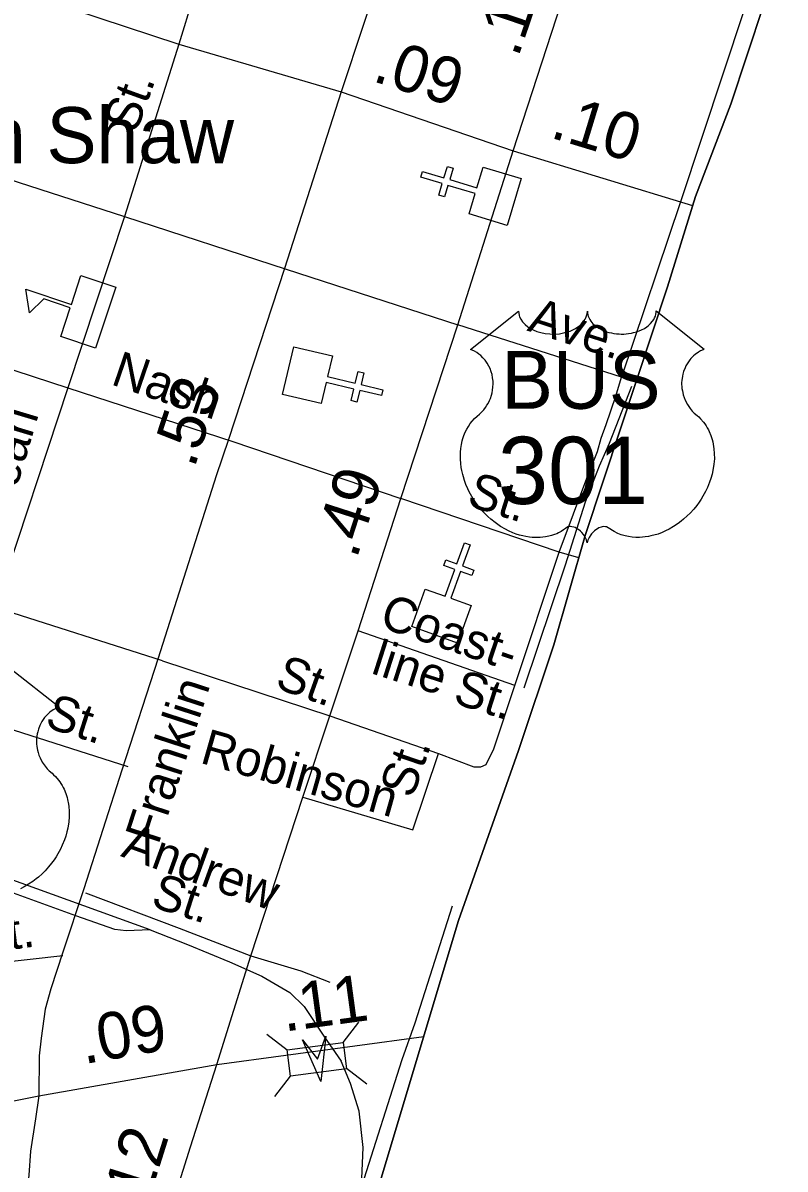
# Model space of a CAD drawing. Extents: x 2220236 to 2384410, y 720751 to 894131.
# Drawn here: x 2354788 to 2356828, y 797483 to 800551 of the extents above; entities that cross this region are included whole.
import ezdxf

# ---------------------------------------------------------------- set-up
doc = ezdxf.new("R2010")
doc.units = 0
doc.layers.add('Default', color=7, linetype='Continuous')

msp = doc.modelspace()

# ---------------------------------------------------------------- linework, layer by layer
at = {"layer": 'Default'}
for p, q in [((2355307.9, 800828), (2355205.4, 800493.5)), ((2355205.4, 800493.5), (2355060.3, 800032.6)), ((2355640.4, 800366.3), (2356100.5, 800208.6)), ((2356100.5, 800208.6), (2356580.8, 800062.4)), ((2354618.7, 800174.7), (2355060.3, 800032.6)), ((2355060.3, 800032.6), (2354908.1, 799574.2)), ((2355060.3, 800032.6), (2355493.1, 799891.3)), ((2355493.1, 799891.3), (2355952.2, 799743)), ((2354469.6, 799717.8), (2354908.1, 799574.2)), ((2356390.7, 799602.6), (2355952.2, 799743)), ((2356390.7, 799602.6), (2356430, 799591.7)), ((2354908.1, 799574.2), (2354714.1, 798986.3)), ((2354908.1, 799574.2), (2355349.7, 799430.6)), ((2355349.7, 799430.6), (2355800, 799278.3)), ((2356223.5, 799133.9), (2355800, 799278.3)), ((2356105.2, 798777.2), (2356223.5, 799133.9)), ((2356276, 799119.4), (2356223.5, 799133.9)), ((2355161.7, 798843.7), (2354714.1, 798986.3)), ((2356105.2, 798777.2), (2355685.7, 798924)), ((2355161.7, 798843.7), (2355610, 798696.7)), ((2354623.6, 798703.3), (2355069.2, 798560.7)), ((2355610, 798696.7), (2355900.2, 798595.7)), ((2354409.7, 798001.8), (2354895.4, 798054.7)), ((2355645.5, 797821.7), (2355687.5, 797876.4)), ((2355440.9, 797844.5), (2355495.6, 797802.4)), ((2355307.4, 797763.5), (2355860.9, 797838.6)), ((2354830.8, 797679), (2355307.4, 797763.5)), ((2355654.4, 797753.3), (2355709.1, 797711.3)), ((2355462.7, 797677.7), (2355504.8, 797732.4))]:
    msp.add_line(p, q, dxfattribs=at)
for points in [[(2351644.3, 801655.7), (2352307.5, 801440.5), (2352636.6, 801334.5), (2352967.8, 801226.6), (2353509.8, 801045), (2353991.4, 800899), (2354453.2, 800746.6), (2354780.3, 800634.5), (2355205.4, 800493.5), (2355640.4, 800366.3)], [(2356828.3, 801255), (2356776.3, 800758.4), (2356548.6, 800072.1), (2356390.7, 799602.6)], [(2355867.9, 801058.1), (2355759.7, 800727.7), (2355640.4, 800366.3)], [(2356100.5, 800208.6), (2356216.4, 800564.5), (2356330.7, 800901.4)], [(2354855.5, 794713.5), (2354972.3, 795071.7), (2355085.3, 795428), (2355185, 795733), (2355317, 796125.4), (2355452.7, 796546.3), (2355542.9, 796832.3), (2355661.6, 797196.2), (2355741.4, 797441.3), (2355954, 798148.2), (2356114.5, 798603.3), (2356209.4, 798886.4), (2356293, 799179.1), (2356388.9, 799467), (2356513.3, 799844.2), (2356588.3, 800086.4), (2356683.2, 800333.5), (2356770.6, 800597.6)], [(2356770.6, 800597.6), (2356683.2, 800333.5), (2356588.3, 800086.4), (2356513.3, 799844.2), (2356388.9, 799467), (2356293, 799179.1), (2356209.4, 798886.4), (2356114.5, 798603.3), (2355954, 798148.2), (2355741.4, 797441.3), (2355661.6, 797196.2), (2355542.9, 796832.3), (2355452.7, 796546.3), (2355317, 796125.4), (2355185, 795733), (2355085.3, 795428), (2354972.3, 795071.7), (2354855.5, 794713.5)], [(2355640.4, 800366.3), (2355488, 799893.1), (2355338.3, 799435.5), (2355305.5, 799338.2), (2355150.4, 798850.5), (2355052.6, 798551.2), (2354950.9, 798233.4), (2354894.7, 798064), (2354862.6, 797965.7), (2354848.1, 797911.6), (2354837.1, 797833.4), (2354831.6, 797786.3), (2354830.8, 797679)], [(2355307.4, 797763.5), (2355398.2, 798053.9), (2355537.4, 798478.9), (2355610, 798696.7), (2355685.7, 798924), (2355800, 799278.3), (2355952.2, 799743), (2356100.5, 800208.6)], [(2356223.5, 799133.9), (2356300, 799339.8), (2356326, 799403.7), (2356336.3, 799439.2), (2356349.8, 799475.9), (2356374.9, 799552.1), (2356390.7, 799602.6)], [(2356130.3, 798771.4), (2356240.3, 799100.7), (2356294.2, 799269.1), (2356331.1, 799365.7), (2356358.3, 799426), (2356418.5, 799578.6)], [(2354756.2, 798822.4), (2354884.8, 798720), (2354881.8, 798718.8), (2354874.8, 798715.4), (2354869.3, 798712.2), (2354860.4, 798705.9), (2354856.6, 798702.5), (2354852.8, 798698.9), (2354849.3, 798695.1), (2354846.3, 798691.6), (2354842.5, 798686.4), (2354839.2, 798681.2), (2354835.9, 798675.5), (2354833.5, 798670.6), (2354829.6, 798660.3), (2354827.7, 798653.7), (2354826.5, 798648.2), (2354825, 798636.7), (2354824.6, 798631.2), (2354824.6, 798625.8), (2354824.9, 798620.1), (2354825.4, 798614.7), (2354826.4, 798609), (2354827.3, 798604), (2354828.9, 798597.8), (2354831.2, 798590.7), (2354834, 798583.7), (2354839.9, 798572.6), (2354847.4, 798561.2), (2354852.8, 798554.8), (2354858.1, 798549.3), (2354866.1, 798542.6), (2354870.4, 798538.8), (2354875.3, 798533.9), (2354883.4, 798524.5), (2354886.6, 798520.1), (2354889.9, 798515.2), (2354893, 798510.1), (2354896, 798504.6), (2354898.4, 798499.9), (2354903, 798488.8), (2354906.3, 798478.1), (2354907.8, 798472.5), (2354910.2, 798459.9), (2354911.1, 798453.7), (2354912.1, 798441.3), (2354912.1, 798426.4), (2354911, 798412.3), (2354908.3, 798395.8), (2354906.1, 798385.9), (2354902.7, 798374.5), (2354899.5, 798364.5), (2354893.6, 798349.9), (2354888.4, 798339.2), (2354881.6, 798326.8), (2354877, 798319.2), (2354871.6, 798311.2), (2354864.8, 798301.9), (2354856.9, 798292), (2354847.4, 798281.6), (2354839.8, 798273.9), (2354829.7, 798265), (2354823.7, 798260), (2354815, 798253.4), (2354803.2, 798245.5), (2354791.5, 798238.8), (2354781.5, 798233.7)], [(2355900.2, 798595.7), (2355994.8, 798559.4), (2356013.7, 798559.4), (2356027.9, 798565.7), (2356048.4, 798608.3), (2356105.2, 798777.2)], [(2355537.4, 798478.9), (2355832.1, 798391.3), (2355900.2, 798595.7)], [(2355128.5, 798123.5), (2354646.6, 798297.7), (2354377.5, 798390.5), (2354254.8, 798445)], [(2355128.5, 798123.5), (2355064.4, 798120.9), (2355034.4, 798124.4), (2354930.1, 798161.2), (2354604.7, 798279.2)], [(2354956.1, 798222.3), (2355206.2, 798128.4), (2355398.2, 798053.9)], [(2355937.4, 798187.3), (2355837.2, 797874.1), (2355802.3, 797775.8), (2355694.5, 797436.7)], [(2355128.5, 798123.5), (2355228.9, 798084.8), (2355341.4, 798038.1), (2355427.9, 797999.3), (2355502.3, 797956.1), (2355540.8, 797918.6), (2355593.7, 797839.4), (2355640.4, 797771.8)], [(2355398.2, 798053.9), (2355532.2, 798013.7), (2355609.6, 797983.9)], [(2355117.9, 797165.9), (2355236.4, 797542.9), (2355307.4, 797763.5)], [(2355694.5, 797436.7), (2355699.3, 797540.7), (2355688.1, 797638.5), (2355665.1, 797712.2), (2355640.4, 797771.8)], [(2351982.5, 796448.9), (2352137.3, 796603.8), (2352153.7, 796621.7), (2352231.1, 796714.1), (2352308.5, 796816.8), (2352379.2, 796901), (2352446.2, 796981.4), (2352476, 797014.2), (2352534.1, 797069.3), (2352596.6, 797124.4), (2352748.4, 797240.6), (2352864.5, 797304.7), (2352956.5, 797345.7), (2353026, 797378.6), (2353089.7, 797401.4), (2353137.5, 797415.9), (2353256.8, 797448.4), (2353358.8, 797470.6), (2353498.6, 797496.1), (2353835.7, 797556.3), (2354383.7, 797607.8), (2354620.4, 797637.6), (2354830.8, 797679)], [(2354830.8, 797679), (2354822.3, 797617.4), (2354808.7, 797531.6), (2354804.2, 797467), (2354799, 797421.9), (2354799.6, 797366), (2354814.2, 797314.1), (2354836.5, 797280.4), (2354879.1, 797236.9), (2354999.6, 797198.4), (2355117.9, 797165.9)]]:
    msp.add_lwpolyline(points, dxfattribs=at)
for points in [[(2355982.5, 800039.5), (2355998.8, 800094.1), (2355925.9, 800116), (2355916.7, 800085.3), (2355901.4, 800089.9), (2355910.6, 800120.6), (2355853, 800137.9), (2355857.6, 800153.2), (2355915.2, 800135.9), (2355924.4, 800166.6), (2355939.7, 800162), (2355930.5, 800131.3), (2356003.4, 800109.4), (2356020.1, 800164.6), (2356122, 800134), (2356084.5, 800008.9)], [(2354982.6, 799680.6), (2354889.6, 799711.4), (2354915.1, 799788.4), (2354843.8, 799812), (2354806, 799775), (2354796.1, 799837.9), (2354918.1, 799797.5), (2354943.6, 799874.4), (2355036.6, 799843.6)], [(2356115.1, 799779.4), (2356115.4, 799774), (2356116.7, 799767.7), (2356117.7, 799764.5), (2356120.6, 799758.2), (2356125.5, 799750.9), (2356132.3, 799743.6), (2356140, 799737.3), (2356145.1, 799734), (2356153.9, 799729.3), (2356163.8, 799725.1), (2356174.9, 799721.9), (2356186.2, 799719.6), (2356198.6, 799718.3), (2356210.9, 799718), (2356224.1, 799719), (2356238.6, 799721.8), (2356245.4, 799723.6), (2356252.9, 799726.2), (2356259.9, 799729.1), (2356267.6, 799733.2), (2356273.7, 799737.1), (2356278.6, 799740.6), (2356285.4, 799747.1), (2356290.8, 799753.9), (2356293.1, 799757.7), (2356295.1, 799761.4), (2356297.8, 799769.1), (2356298.5, 799772.5), (2356299.1, 799779.6), (2356299.5, 799773.7), (2356300.1, 799769.9), (2356301.1, 799766.3), (2356302.6, 799762.4), (2356305.4, 799756.9), (2356308.4, 799752.4), (2356314.1, 799745.6), (2356317.7, 799742.3), (2356321, 799739.6), (2356329.7, 799733.6), (2356339.9, 799728.4), (2356344.9, 799726.2), (2356350.1, 799724.4), (2356356.6, 799722.4), (2356363.4, 799720.9), (2356370.1, 799719.7), (2356376.9, 799718.7), (2356383.9, 799718.2), (2356389.6, 799718), (2356396.6, 799718.1), (2356403, 799718.5), (2356409.6, 799719.3), (2356416.9, 799720.5), (2356422.8, 799721.8), (2356430.5, 799723.8), (2356437.5, 799726.3), (2356443.7, 799729), (2356451.6, 799733.2), (2356458.1, 799737.2), (2356462.8, 799741), (2356468.4, 799746.2), (2356473.7, 799752.3), (2356476.9, 799756.8), (2356479.1, 799761.4), (2356481.1, 799766.3), (2356482.4, 799771.5), (2356483, 799775.9), (2356483.1, 799779.8), (2356611.7, 799677.3), (2356608.7, 799676.2), (2356601.7, 799672.8), (2356596.1, 799669.5), (2356587.3, 799663.3), (2356583.5, 799659.8), (2356579.7, 799656.3), (2356576.2, 799652.5), (2356573.1, 799648.9), (2356569.4, 799643.7), (2356566.1, 799638.6), (2356562.8, 799632.9), (2356560.4, 799627.9), (2356556.5, 799617.6), (2356554.6, 799611), (2356553.3, 799605.5), (2356551.8, 799594), (2356551.4, 799588.6), (2356551.4, 799583.2), (2356551.7, 799577.5), (2356552.3, 799572), (2356553.3, 799566.3), (2356554.2, 799561.3), (2356555.8, 799555.1), (2356558, 799548), (2356560.9, 799541.1), (2356566.7, 799529.9), (2356574.3, 799518.5), (2356579.7, 799512.1), (2356585, 799506.6), (2356592.9, 799500), (2356597.2, 799496.2), (2356602.2, 799491.2), (2356610.2, 799481.9), (2356613.5, 799477.5), (2356616.8, 799472.5), (2356619.8, 799467.4), (2356622.9, 799462), (2356625.3, 799457.2), (2356629.8, 799446.2), (2356633.1, 799435.4), (2356634.6, 799429.8), (2356637, 799417.2), (2356637.9, 799411), (2356638.9, 799398.7), (2356639, 799383.8), (2356637.8, 799369.6), (2356635.2, 799353.1), (2356633, 799343.3), (2356629.6, 799331.8), (2356626.3, 799321.8), (2356620.4, 799307.2), (2356615.2, 799296.5), (2356608.5, 799284.1), (2356603.8, 799276.6), (2356598.4, 799268.5), (2356591.7, 799259.2), (2356583.8, 799249.4), (2356574.3, 799238.9), (2356566.6, 799231.3), (2356556.6, 799222.3), (2356550.5, 799217.3), (2356541.9, 799210.7), (2356530, 799202.8), (2356518.3, 799196.1), (2356508.4, 799191), (2356499.6, 799187.2), (2356488.2, 799182.9), (2356469.2, 799177.6), (2356462.3, 799176.2), (2356454.1, 799175), (2356446.4, 799174.2), (2356439, 799173.7), (2356428.9, 799173.7), (2356419, 799174.5), (2356409.6, 799175.9), (2356399.8, 799177.9), (2356389.5, 799181), (2356380.2, 799184.6), (2356370.8, 799189.2), (2356354.9, 799199.3), (2356350.3, 799201.7), (2356347.7, 799202.4), (2356341.6, 799202.7), (2356335.8, 799201.5), (2356329.9, 799199.1), (2356326.3, 799197.2), (2356321.5, 799194.1), (2356317.9, 799191.2), (2356313.5, 799187), (2356310.5, 799183.5), (2356308.1, 799180.8), (2356303.7, 799173.7), (2356302.1, 799170.4), (2356300.4, 799166.1), (2356298.9, 799159.7), (2356296.9, 799167.7), (2356294.5, 799173.1), (2356291.8, 799177.6), (2356289, 799181.6), (2356284.5, 799186.8), (2356280.5, 799190.7), (2356275.6, 799194.6), (2356270.4, 799197.8), (2356266.3, 799199.9), (2356262.5, 799201.3), (2356257.9, 799202.5), (2356254.1, 799202.8), (2356251, 799202.7), (2356246.7, 799201.7), (2356240.9, 799197.5), (2356235.3, 799193.7), (2356229.3, 799190), (2356222.2, 799186.2), (2356217, 799183.8), (2356210.7, 799181.3), (2356203.4, 799178.9), (2356195.5, 799176.9), (2356187.4, 799175.3), (2356180.3, 799174.1), (2356172.6, 799173.4), (2356165.7, 799173.2), (2356158.5, 799173.3), (2356151.7, 799173.8), (2356143.9, 799174.5), (2356134.2, 799175.9), (2356126.1, 799177.8), (2356117.6, 799180), (2356108.9, 799182.8), (2356099.6, 799186.4), (2356087.9, 799191.4), (2356079.7, 799195.6), (2356066.9, 799203), (2356051.9, 799213.4), (2356040.5, 799222.6), (2356032.2, 799230.1), (2356020, 799242.6), (2356012.8, 799250.7), (2356001.5, 799265.3), (2355994.3, 799275.9), (2355989.6, 799283.6), (2355982.8, 799296.1), (2355979, 799303.9), (2355974.2, 799315.3), (2355970.3, 799325.7), (2355967.1, 799335.6), (2355965.4, 799341.9), (2355963, 799352.9), (2355961.5, 799360.7), (2355960.1, 799371.5), (2355959.3, 799382.8), (2355959.1, 799393.2), (2355959.4, 799401.9), (2355960.4, 799412), (2355962.1, 799422.7), (2355964.1, 799431.9), (2355966, 799438.5), (2355968.7, 799446.5), (2355972.3, 799455.4), (2355976.6, 799463.9), (2355980.7, 799471), (2355985.8, 799478.6), (2355990.8, 799485.1), (2355997.3, 799492.2), (2356004.2, 799498.7), (2356010.4, 799503.8), (2356017.9, 799511.1), (2356021.8, 799515.5), (2356026.4, 799521.7), (2356030.1, 799527.4), (2356033.1, 799532.5), (2356037, 799540), (2356039.4, 799545.6), (2356042.3, 799554.3), (2356043.8, 799560.4), (2356045.3, 799568.2), (2356046.3, 799575.6), (2356046.7, 799584.8), (2356046.5, 799592.4), (2356045.5, 799601.2), (2356043.8, 799609.8), (2356041.8, 799617.2), (2356038.6, 799625.7), (2356035.7, 799631.9), (2356030.8, 799640.4), (2356025.3, 799648.2), (2356019.6, 799654.6), (2356013.9, 799660.3), (2356008.5, 799664.5), (2356003.3, 799668.3), (2355996.7, 799672.2), (2355990.4, 799675.3), (2355986.5, 799676.9)], [(2355616.7, 799659.4), (2355603.7, 799604), (2355677.8, 799586.5), (2355685.2, 799617.6), (2355700.7, 799614), (2355693.4, 799582.8), (2355751.9, 799569), (2355748.2, 799553.4), (2355689.7, 799567.2), (2355682.3, 799536.1), (2355666.8, 799539.8), (2355674.1, 799570.9), (2355600, 799588.4), (2355586.7, 799532.3), (2355483.1, 799556.7), (2355513, 799683.8)], [(2355865.1, 799035.6), (2355918.7, 799016.3), (2355944.6, 799087.9), (2355914.5, 799098.8), (2355919.9, 799113.8), (2355950, 799102.9), (2355970.4, 799159.5), (2355985.5, 799154), (2355965.1, 799097.5), (2355995.2, 799086.6), (2355989.7, 799071.6), (2355959.6, 799082.5), (2355933.7, 799010.9), (2355987.9, 798991.2), (2355951.7, 798891), (2355828.9, 798935.4)], [(2355495.6, 797802.4), (2355645.4, 797822), (2355654.6, 797752), (2355504.8, 797732.4)], [(2355599.4, 797838.7), (2355585.3, 797717.6), (2355537, 797829.5), (2355576.4, 797777.9)]]:
    msp.add_lwpolyline(points, close=True, dxfattribs=at)

# ---------------------------------------------------------------- texts
for s, height, rotation, p in [('.14', 125, 71.2549, (2356113.4, 800455.5)), ('.09', 125, 342.2372, (2355720.4, 800396)), ('St.', 95, 70.0685, (2355090.6, 800252.1)), ('.10', 125, 343.0697, (2356196, 800244.9)), ('Ave.', 95, 341.9943, (2356135.6, 799727.7)), ('Nash', 95, 341.0491, (2355020.5, 799584.4)), ('.53', 125, 71.8951, (2355246.7, 799356.3)), ('Pearl', 95, 73.292, (2354746.1, 799220.3)), ('.49', 125, 72.113, (2355681.2, 799113.7)), ('St.', 95, 342.5929, (2355973.4, 799259.9)), ('Coast-', 95, 341.3363, (2355739, 798935.1)), ('line', 95, 342.2542, (2355716.9, 798811)), ('St.', 95, 340.3894, (2355459.7, 798772.3)), ('St.', 95, 342.2542, (2355936.1, 798731.6)), ('Franklin', 95, 72.0187, (2355150.7, 798349.1)), ('St.', 95, 342.2542, (2354843.8, 798667.3)), ('Robinson', 95, 344.1078, (2355259.3, 798571.3)), ('St.', 95, 71.0855, (2355831.2, 798472.5)), ('Andrew', 95, 340.0417, (2355047.6, 798321.2)), ('St.', 95, 342.2542, (2355127.2, 798187)), ('St.', 95, 6.9858, (2354669.4, 798060.1)), ('.11', 125, 7.7247, (2355487.7, 797851)), ('.09', 125, 10.0486, (2354951.5, 797763.9)), ('.12', 125, 72.5538, (2355109.9, 797348.9))]:
    msp.add_text(s, height=height, rotation=rotation, dxfattribs=at).set_placement(p)
for s, height, p in [('Western Shaw', 150, (2354048.9, 800175.3)), ('BUS', 155, (2356068.7, 799518)), ('301', 180, (2356059.9, 799263.2))]:
    msp.add_text(s, height=height, dxfattribs=at).set_placement(p)

doc.saveas('drawing.dxf')
